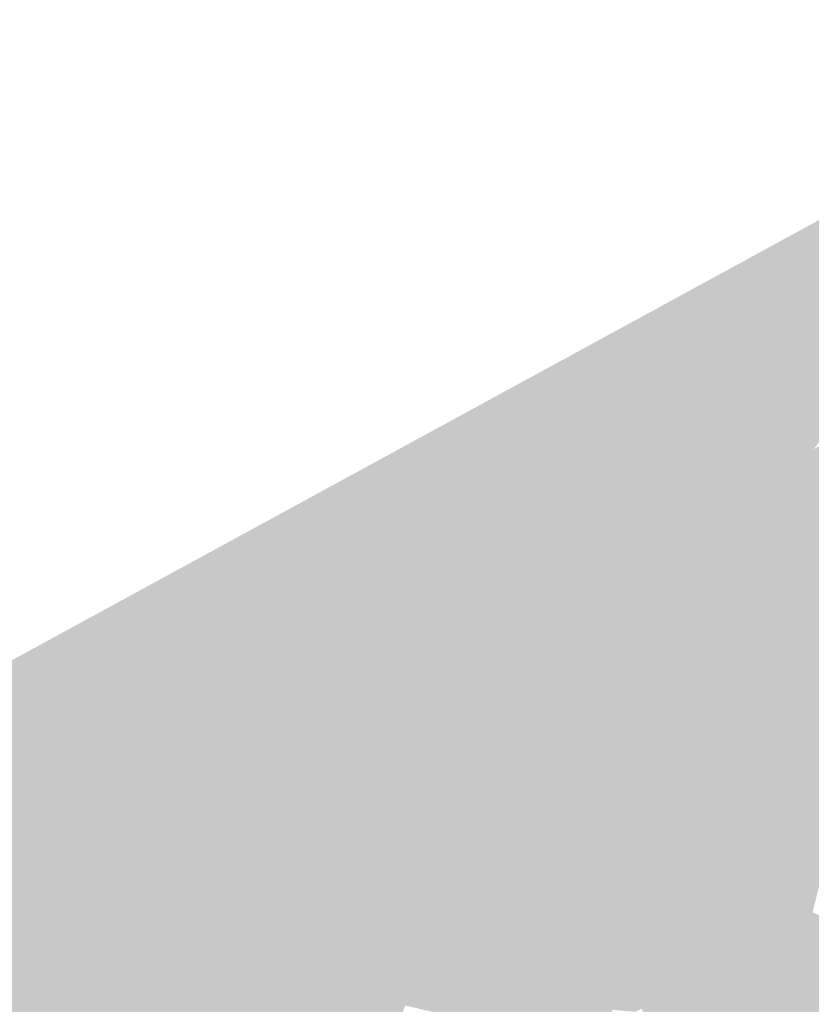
# Model space of a CAD drawing. Header units: metres. Extents: x 164696 to 183842, y 382615 to 387356.
# Tile 329 of 656: x 182619.4 to 182621.24, y 386600.8 to 386603.09. Entities that reach past the tile are written whole.
import ezdxf

# ---------------------------------------------------------------- set-up
doc = ezdxf.new("R2010")
doc.units = ezdxf.units.M
doc.layers.add('C3D-SURFACE_TINSURFACE', color=7, linetype='Continuous')

msp = doc.modelspace()

# ---------------------------------------------------------------- linework, layer by layer
at = {"layer": 'C3D-SURFACE_TINSURFACE', "color": 11, "linetype": 'Continuous', "lineweight": -3, "true_color": 0xff8585}
for points in [[(182616.1371, 386599.8358), (182621.8475, 386602.8916), (182623.5873, 386603.8967)], [(182619.8135, 386601.7371), (182621.8475, 386602.8916), (182616.1371, 386599.8358)], [(182619.8135, 386601.7371), (182621.0342, 386601.9704), (182621.8475, 386602.8916)], [(182621.0342, 386601.9704), (182621.0689, 386601.9904), (182621.8475, 386602.8916)], [(182621.0689, 386601.9904), (182621.1036, 386602.0103), (182621.8475, 386602.8916)], [(182621.1036, 386602.0103), (182621.1383, 386602.0303), (182621.8475, 386602.8916)], [(182621.1383, 386602.0303), (182621.2096, 386602.0735), (182621.8475, 386602.8916)], [(182621.2096, 386602.0735), (182621.2462, 386602.0937), (182621.8475, 386602.8916)], [(182621.2374, 386601.8225), (182621.3194, 386602.1341), (182621.2828, 386602.1139)], [(182621.2374, 386601.8225), (182621.292, 386601.7664), (182621.3194, 386602.1341)], [(182621.2374, 386601.8225), (182621.2828, 386602.1139), (182621.2462, 386602.0937)], [(182621.2374, 386601.8225), (182621.2462, 386602.0937), (182621.2096, 386602.0735)], [(182621.1383, 386602.0303), (182621.173, 386602.0502), (182621.2096, 386602.0735)], [(182621.2374, 386601.8225), (182621.2096, 386602.0735), (182621.173, 386602.0502)], [(182621.2374, 386601.8225), (182621.173, 386602.0502), (182621.1383, 386602.0303)], [(182621.2374, 386601.8225), (182621.1383, 386602.0303), (182621.1036, 386602.0103)], [(182621.2374, 386601.8225), (182621.1036, 386602.0103), (182621.0689, 386601.9904)], [(182619.8135, 386601.7371), (182620.9995, 386601.9505), (182621.0342, 386601.9704)], [(182621.2374, 386601.8225), (182621.0342, 386601.9704), (182620.9995, 386601.9505)], [(182621.2374, 386601.8225), (182621.0689, 386601.9904), (182621.0342, 386601.9704)], [(182619.8135, 386601.7371), (182620.8935, 386601.894), (182620.9995, 386601.9505)], [(182620.8935, 386601.894), (182620.9648, 386601.9305), (182620.9995, 386601.9505)], [(182621.2374, 386601.8225), (182620.9995, 386601.9505), (182620.9648, 386601.9305)], [(182620.8935, 386601.894), (182620.9301, 386601.9106), (182620.9648, 386601.9305)], [(182621.2374, 386601.8225), (182620.9648, 386601.9305), (182620.9301, 386601.9106)], [(182621.2374, 386601.8225), (182620.9301, 386601.9106), (182620.8935, 386601.894)], [(182619.8135, 386601.7371), (182620.856, 386601.875), (182620.8935, 386601.894)], [(182621.2374, 386601.8225), (182620.8935, 386601.894), (182620.856, 386601.875)], [(182619.8135, 386601.7371), (182620.8185, 386601.8559), (182620.856, 386601.875)], [(182619.8135, 386601.7371), (182620.781, 386601.8368), (182620.8185, 386601.8559)], [(182620.781, 386601.8368), (182621.3077, 386601.738), (182620.8185, 386601.8559)], [(182620.8185, 386601.8559), (182621.3077, 386601.738), (182620.856, 386601.875)], [(182621.2374, 386601.8225), (182620.856, 386601.875), (182621.3077, 386601.738)], [(182619.8135, 386601.7371), (182620.7436, 386601.8177), (182620.781, 386601.8368)], [(182620.7436, 386601.8177), (182621.3867, 386601.5938), (182620.781, 386601.8368)], [(182620.781, 386601.8368), (182621.3618, 386601.6539), (182621.3077, 386601.738)], [(182620.781, 386601.8368), (182621.3867, 386601.5938), (182621.3618, 386601.6539)], [(182619.8135, 386601.7371), (182620.7061, 386601.7986), (182620.7436, 386601.8177)], [(182621.1873, 386600.9807), (182620.7436, 386601.8177), (182620.7061, 386601.7986)], [(182621.1873, 386600.9807), (182621.3867, 386601.5938), (182620.7436, 386601.8177)], [(182621.2374, 386601.8225), (182621.3077, 386601.738), (182621.292, 386601.7664)], [(182619.8135, 386601.7371), (182620.6686, 386601.7795), (182620.7061, 386601.7986)], [(182621.1202, 386600.9445), (182620.7061, 386601.7986), (182620.6686, 386601.7795)], [(182621.1873, 386600.9807), (182620.7061, 386601.7986), (182621.1202, 386600.9445)], [(182619.8135, 386601.7371), (182620.6307, 386601.7583), (182620.6686, 386601.7795)], [(182621.1202, 386600.9445), (182620.6686, 386601.7795), (182620.6307, 386601.7583)], [(182619.8135, 386601.7371), (182620.5929, 386601.7374), (182620.6307, 386601.7583)], [(182621.0532, 386600.9083), (182620.6307, 386601.7583), (182620.5929, 386601.7374)], [(182621.1202, 386600.9445), (182620.6307, 386601.7583), (182621.0532, 386600.9083)], [(182619.8135, 386601.7371), (182616.1371, 386599.8358), (182618.02, 386600.7504)], [(182619.8135, 386601.7371), (182618.02, 386600.7504), (182619.1189, 386601.0393)], [(182619.4218, 386601.1099), (182619.8135, 386601.7371), (182619.1189, 386601.0393)], [(182619.4218, 386601.1099), (182619.4739, 386601.1379), (182619.8135, 386601.7371)], [(182619.4739, 386601.1379), (182619.526, 386601.1659), (182619.8135, 386601.7371)], [(182619.526, 386601.1659), (182619.5781, 386601.1939), (182619.8135, 386601.7371)], [(182619.8135, 386601.7371), (182619.5781, 386601.1939), (182619.619, 386601.2165)], [(182619.8135, 386601.7371), (182619.619, 386601.2165), (182619.6581, 386601.238)], [(182619.8135, 386601.7371), (182619.6581, 386601.238), (182619.8172, 386601.6615)], [(182619.8135, 386601.7371), (182620.5551, 386601.7165), (182620.5929, 386601.7374)], [(182619.8135, 386601.7371), (182619.8172, 386601.6615), (182619.8305, 386601.7023)], [(182619.8135, 386601.7371), (182619.8305, 386601.7023), (182619.9103, 386601.6795)], [(182619.8135, 386601.7371), (182619.9103, 386601.6795), (182620.3033, 386601.5773)], [(182619.8135, 386601.7371), (182620.3033, 386601.5773), (182620.3361, 386601.5952)], [(182619.8135, 386601.7371), (182620.3361, 386601.5952), (182620.3688, 386601.6131)], [(182619.8135, 386601.7371), (182620.3688, 386601.6131), (182620.4039, 386601.6331)], [(182619.8135, 386601.7371), (182620.4039, 386601.6331), (182620.4417, 386601.6539)], [(182619.8135, 386601.7371), (182620.4417, 386601.6539), (182620.4795, 386601.6748)], [(182619.8135, 386601.7371), (182620.4795, 386601.6748), (182620.5173, 386601.6957)], [(182619.8135, 386601.7371), (182620.5173, 386601.6957), (182620.5551, 386601.7165)], [(182621.0532, 386600.9083), (182620.5929, 386601.7374), (182620.5551, 386601.7165)], [(182619.6973, 386601.2595), (182619.8499, 386601.6629), (182619.8339, 386601.6954)], [(182619.6973, 386601.2595), (182619.8339, 386601.6954), (182619.8182, 386601.6559)], [(182620.2378, 386601.5415), (182619.8824, 386601.6802), (182619.8339, 386601.6954)], [(182620.2378, 386601.5415), (182619.8339, 386601.6954), (182619.8499, 386601.6629)], [(182620.9472, 386600.8521), (182620.5173, 386601.6957), (182620.4795, 386601.6748)], [(182620.9862, 386600.8721), (182620.5551, 386601.7165), (182620.5173, 386601.6957)], [(182620.9862, 386600.8721), (182620.5173, 386601.6957), (182620.9472, 386600.8521)], [(182621.0532, 386600.9083), (182620.5551, 386601.7165), (182620.9862, 386600.8721)], [(182620.2378, 386601.5415), (182619.9048, 386601.6766), (182619.8824, 386601.6802)], [(182620.2706, 386601.5594), (182619.9103, 386601.6795), (182619.9048, 386601.6766)], [(182620.2378, 386601.5415), (182620.2706, 386601.5594), (182619.9048, 386601.6766)], [(182620.2706, 386601.5594), (182620.3033, 386601.5773), (182619.9103, 386601.6795)], [(182620.9214, 386600.8367), (182620.4795, 386601.6748), (182620.4417, 386601.6539)], [(182620.9472, 386600.8521), (182620.4795, 386601.6748), (182620.9214, 386600.8367)], [(182619.6581, 386601.238), (182619.8182, 386601.6559), (182619.8172, 386601.6615)], [(182619.6581, 386601.238), (182619.6973, 386601.2595), (182619.8182, 386601.6559)], [(182619.6973, 386601.2595), (182619.7365, 386601.281), (182619.8499, 386601.6629)], [(182619.7365, 386601.281), (182619.8681, 386601.6257), (182619.8499, 386601.6629)], [(182620.2051, 386601.5236), (182619.8499, 386601.6629), (182619.8681, 386601.6257)], [(182620.2051, 386601.5236), (182620.2378, 386601.5415), (182619.8499, 386601.6629)], [(182620.8956, 386600.8213), (182620.4417, 386601.6539), (182620.4039, 386601.6331)], [(182620.8956, 386600.8213), (182620.9214, 386600.8367), (182620.4417, 386601.6539)], [(182619.7365, 386601.281), (182619.7757, 386601.3025), (182619.8681, 386601.6257)], [(182619.7757, 386601.3025), (182619.8149, 386601.324), (182619.8681, 386601.6257)], [(182619.8681, 386601.6257), (182619.8149, 386601.324), (182619.896, 386601.5722)], [(182620.1723, 386601.5057), (182619.8681, 386601.6257), (182619.896, 386601.5722)], [(182620.1723, 386601.5057), (182620.2051, 386601.5236), (182619.8681, 386601.6257)], [(182620.8697, 386600.8059), (182620.4039, 386601.6331), (182620.3688, 386601.6131)], [(182620.8956, 386600.8213), (182620.4039, 386601.6331), (182620.8697, 386600.8059)], [(182620.1801, 386601.001), (182620.3688, 386601.6131), (182620.3361, 386601.5952)], [(182620.1801, 386601.001), (182620.1957, 386600.9728), (182620.3688, 386601.6131)], [(182620.1957, 386600.9728), (182620.8439, 386600.7906), (182620.3688, 386601.6131)], [(182620.8697, 386600.8059), (182620.3688, 386601.6131), (182620.8439, 386600.7906)], [(182620.1645, 386601.0292), (182620.3361, 386601.5952), (182620.3033, 386601.5773)], [(182620.1645, 386601.0292), (182620.1801, 386601.001), (182620.3361, 386601.5952)], [(182621.1873, 386600.9807), (182621.2431, 386601.0143), (182621.3867, 386601.5938)], [(182619.8541, 386601.3454), (182619.896, 386601.5722), (182619.8149, 386601.324)], [(182619.9336, 386601.5013), (182619.896, 386601.5722), (182619.8541, 386601.3454)], [(182619.9336, 386601.5013), (182620.1051, 386601.4734), (182619.896, 386601.5722)], [(182620.1051, 386601.4734), (182620.1396, 386601.4878), (182619.896, 386601.5722)], [(182620.1396, 386601.4878), (182620.1723, 386601.5057), (182619.896, 386601.5722)], [(182620.1097, 386601.1358), (182620.2706, 386601.5594), (182620.2378, 386601.5415)], [(182620.1334, 386601.0857), (182620.2706, 386601.5594), (182620.1097, 386601.1358)], [(182620.1334, 386601.0857), (182620.149, 386601.0574), (182620.2706, 386601.5594)], [(182620.149, 386601.0574), (182620.3033, 386601.5773), (182620.2706, 386601.5594)], [(182620.149, 386601.0574), (182620.1645, 386601.0292), (182620.3033, 386601.5773)], [(182620.1097, 386601.1358), (182620.2378, 386601.5415), (182620.2051, 386601.5236)], [(182620.1723, 386601.5057), (182620.0821, 386601.193), (182620.2051, 386601.5236)], [(182620.0821, 386601.193), (182620.1097, 386601.1358), (182620.2051, 386601.5236)], [(182619.9336, 386601.5013), (182619.8541, 386601.3454), (182619.8925, 386601.3664)], [(182619.9279, 386601.3842), (182619.9336, 386601.5013), (182619.8925, 386601.3664)], [(182619.9279, 386601.3842), (182619.9561, 386601.4625), (182619.9336, 386601.5013)], [(182619.9336, 386601.5013), (182619.9561, 386601.4625), (182620.0697, 386601.4556)], [(182619.9336, 386601.5013), (182620.0697, 386601.4556), (182620.1051, 386601.4734)], [(182620.0343, 386601.2958), (182620.1396, 386601.4878), (182620.1051, 386601.4734)], [(182620.0343, 386601.2958), (182620.0544, 386601.2502), (182620.1396, 386601.4878)], [(182620.1396, 386601.4878), (182620.0544, 386601.2502), (182620.0821, 386601.193)], [(182620.1396, 386601.4878), (182620.0821, 386601.193), (182620.1723, 386601.5057)], [(182620.0343, 386601.2958), (182620.1051, 386601.4734), (182620.0697, 386601.4556)], [(182619.9279, 386601.3842), (182619.9691, 386601.4347), (182619.9561, 386601.4625)], [(182620.0343, 386601.4377), (182619.9561, 386601.4625), (182619.9691, 386601.4347)], [(182620.0343, 386601.4377), (182620.0697, 386601.4556), (182619.9561, 386601.4625)], [(182620.0343, 386601.4377), (182620.0082, 386601.3514), (182620.0697, 386601.4556)], [(182620.0213, 386601.3236), (182620.0697, 386601.4556), (182620.0082, 386601.3514)], [(182620.0213, 386601.3236), (182620.0343, 386601.2958), (182620.0697, 386601.4556)], [(182619.9279, 386601.3842), (182619.9634, 386601.4021), (182619.9691, 386601.4347)], [(182619.9634, 386601.4021), (182619.9821, 386601.4069), (182619.9691, 386601.4347)], [(182619.9988, 386601.4199), (182620.0343, 386601.4377), (182619.9691, 386601.4347)], [(182619.9988, 386601.4199), (182619.9691, 386601.4347), (182619.9821, 386601.4069)], [(182619.9988, 386601.4199), (182619.9821, 386601.4069), (182619.9952, 386601.3792)], [(182619.9988, 386601.4199), (182619.9952, 386601.3792), (182620.0343, 386601.4377)], [(182620.0343, 386601.4377), (182619.9952, 386601.3792), (182620.0082, 386601.3514)], [(182619.9279, 386601.3842), (182619.9952, 386601.3792), (182619.9634, 386601.4021)], [(182619.9634, 386601.4021), (182619.9952, 386601.3792), (182619.9821, 386601.4069)], [(182619.9279, 386601.3842), (182619.8925, 386601.3664), (182620.0082, 386601.3514)], [(182619.9279, 386601.3842), (182620.0082, 386601.3514), (182619.9952, 386601.3792)], [(182620.0343, 386601.2958), (182619.8925, 386601.3664), (182619.8541, 386601.3454)], [(182620.0213, 386601.3236), (182620.0082, 386601.3514), (182619.8925, 386601.3664)], [(182620.0343, 386601.2958), (182620.0213, 386601.3236), (182619.8925, 386601.3664)], [(182619.8541, 386601.3454), (182619.8149, 386601.324), (182620.0544, 386601.2502)], [(182620.0343, 386601.2958), (182619.8541, 386601.3454), (182620.0544, 386601.2502)], [(182619.7757, 386601.3025), (182620.0544, 386601.2502), (182619.8149, 386601.324)], [(182620.0821, 386601.193), (182619.7757, 386601.3025), (182619.7365, 386601.281)], [(182620.0821, 386601.193), (182620.0544, 386601.2502), (182619.7757, 386601.3025)], [(182620.1334, 386601.0857), (182619.6973, 386601.2595), (182619.6581, 386601.238)], [(182620.1097, 386601.1358), (182619.7365, 386601.281), (182619.6973, 386601.2595)], [(182620.1334, 386601.0857), (182620.1097, 386601.1358), (182619.6973, 386601.2595)], [(182620.1097, 386601.1358), (182620.0821, 386601.193), (182619.7365, 386601.281)], [(182620.1334, 386601.0857), (182619.6581, 386601.238), (182619.619, 386601.2165)], [(182619.5781, 386601.1939), (182620.149, 386601.0574), (182619.619, 386601.2165)], [(182620.149, 386601.0574), (182620.1334, 386601.0857), (182619.619, 386601.2165)], [(182619.526, 386601.1659), (182619.3808, 386600.5502), (182619.5781, 386601.1939)], [(182619.5781, 386601.1939), (182619.3808, 386600.5502), (182620.1801, 386601.001)], [(182619.5781, 386601.1939), (182620.1645, 386601.0292), (182620.149, 386601.0574)], [(182619.5781, 386601.1939), (182620.1801, 386601.001), (182620.1645, 386601.0292)], [(182619.4739, 386601.1379), (182619.338, 386600.6244), (182619.526, 386601.1659)], [(182619.526, 386601.1659), (182619.338, 386600.6244), (182619.3479, 386600.6058)], [(182619.526, 386601.1659), (182619.3479, 386600.6058), (182619.3808, 386600.5502)], [(182619.4218, 386601.1099), (182619.3184, 386600.6615), (182619.4739, 386601.1379)], [(182619.4739, 386601.1379), (182619.3184, 386600.6615), (182619.3282, 386600.643)], [(182619.4739, 386601.1379), (182619.3282, 386600.643), (182619.338, 386600.6244)], [(182619.3697, 386601.082), (182619.4218, 386601.1099), (182619.1189, 386601.0393)], [(182619.3697, 386601.082), (182619.3184, 386600.6615), (182619.4218, 386601.1099)], [(182621.1873, 386600.9807), (182621.716, 386600.8241), (182621.2431, 386601.0143)], [(182620.1801, 386601.001), (182619.3808, 386600.5502), (182620.1957, 386600.9728)], [(182620.1957, 386600.9728), (182619.3808, 386600.5502), (182620.2112, 386600.9445)], [(182620.1957, 386600.9728), (182620.2112, 386600.9445), (182620.8439, 386600.7906)], [(182621.7424, 386600.7597), (182621.1873, 386600.9807), (182621.1202, 386600.9445)], [(182621.7292, 386600.7919), (182621.716, 386600.8241), (182621.1873, 386600.9807)], [(182621.7292, 386600.7919), (182621.1873, 386600.9807), (182621.7424, 386600.7597)], [(182620.2112, 386600.9445), (182619.3808, 386600.5502), (182619.4195, 386600.4774)], [(182620.2112, 386600.9445), (182619.4195, 386600.4774), (182620.0781, 386600.3368)], [(182620.2112, 386600.9445), (182620.0781, 386600.3368), (182620.2268, 386600.9163)], [(182620.2112, 386600.9445), (182620.7748, 386600.7873), (182620.831, 386600.7829)], [(182620.2112, 386600.9445), (182620.831, 386600.7829), (182620.8439, 386600.7906)], [(182620.2112, 386600.9445), (182620.2468, 386600.8878), (182620.7773, 386600.7832)], [(182620.2112, 386600.9445), (182620.7773, 386600.7832), (182620.7748, 386600.7873)], [(182620.2112, 386600.9445), (182620.2268, 386600.9163), (182620.2468, 386600.8878)], [(182621.5226, 386600.1412), (182621.1202, 386600.9445), (182621.0532, 386600.9083)], [(182621.5226, 386600.1412), (182621.7557, 386600.7274), (182621.1202, 386600.9445)], [(182621.7557, 386600.7274), (182621.7424, 386600.7597), (182621.1202, 386600.9445)], [(182620.2268, 386600.9163), (182620.0781, 386600.3368), (182620.1392, 386600.3753)], [(182620.2701, 386600.8427), (182620.2268, 386600.9163), (182620.1392, 386600.3753)], [(182620.2701, 386600.8427), (182620.2468, 386600.8878), (182620.2268, 386600.9163)], [(182621.4092, 386600.074), (182621.0532, 386600.9083), (182620.9862, 386600.8721)], [(182621.4092, 386600.074), (182621.5226, 386600.1412), (182621.0532, 386600.9083)], [(182620.2468, 386600.8878), (182620.7533, 386600.7689), (182620.7773, 386600.7832)], [(182620.2468, 386600.8878), (182620.7294, 386600.7547), (182620.7533, 386600.7689)], [(182620.2468, 386600.8878), (182620.7054, 386600.7404), (182620.7294, 386600.7547)], [(182620.2468, 386600.8878), (182620.2701, 386600.8427), (182620.7071, 386600.7372)], [(182620.2468, 386600.8878), (182620.7071, 386600.7372), (182620.7054, 386600.7404)], [(182621.4092, 386600.074), (182620.9862, 386600.8721), (182620.9472, 386600.8521)], [(182621.3816, 386600.0582), (182620.9472, 386600.8521), (182620.9214, 386600.8367)], [(182621.3816, 386600.0582), (182621.4092, 386600.074), (182620.9472, 386600.8521)], [(182620.2701, 386600.8427), (182620.1392, 386600.3753), (182620.2935, 386600.7976)], [(182620.2701, 386600.8427), (182620.7001, 386600.7021), (182620.7204, 386600.7156)], [(182620.2701, 386600.8427), (182620.7204, 386600.7156), (182620.7071, 386600.7372)], [(182620.2701, 386600.8427), (182620.2935, 386600.7976), (182620.7001, 386600.7021)], [(182621.354, 386600.0425), (182620.9214, 386600.8367), (182620.8956, 386600.8213)], [(182621.354, 386600.0425), (182621.3816, 386600.0582), (182620.9214, 386600.8367)], [(182621.2988, 386600.0111), (182620.8697, 386600.8059), (182620.8439, 386600.7906)], [(182621.3264, 386600.0268), (182620.8956, 386600.8213), (182620.8697, 386600.8059)], [(182621.3264, 386600.0268), (182620.8697, 386600.8059), (182621.2988, 386600.0111)], [(182621.354, 386600.0425), (182620.8956, 386600.8213), (182621.3264, 386600.0268)]]:
    msp.add_solid(points, dxfattribs=at)
at = {"layer": 'C3D-SURFACE_TINSURFACE', "color": 1, "linetype": 'Continuous', "lineweight": -3, "true_color": 0xe60000}
for points in [[(182619.8172, 386601.6615), (182619.8317, 386601.7), (182619.8305, 386601.7023)], [(182619.8182, 386601.6559), (182619.8317, 386601.7), (182619.8172, 386601.6615)], [(182619.8339, 386601.6954), (182619.8317, 386601.7), (182619.8182, 386601.6559)], [(182619.9103, 386601.6795), (182619.8305, 386601.7023), (182619.8317, 386601.7)], [(182619.8339, 386601.6954), (182619.8824, 386601.6802), (182619.8317, 386601.7)], [(182619.9048, 386601.6766), (182619.8317, 386601.7), (182619.8824, 386601.6802)], [(182619.9103, 386601.6795), (182619.8317, 386601.7), (182619.9048, 386601.6766)]]:
    msp.add_solid(points, dxfattribs=at)

doc.saveas('drawing.dxf')
